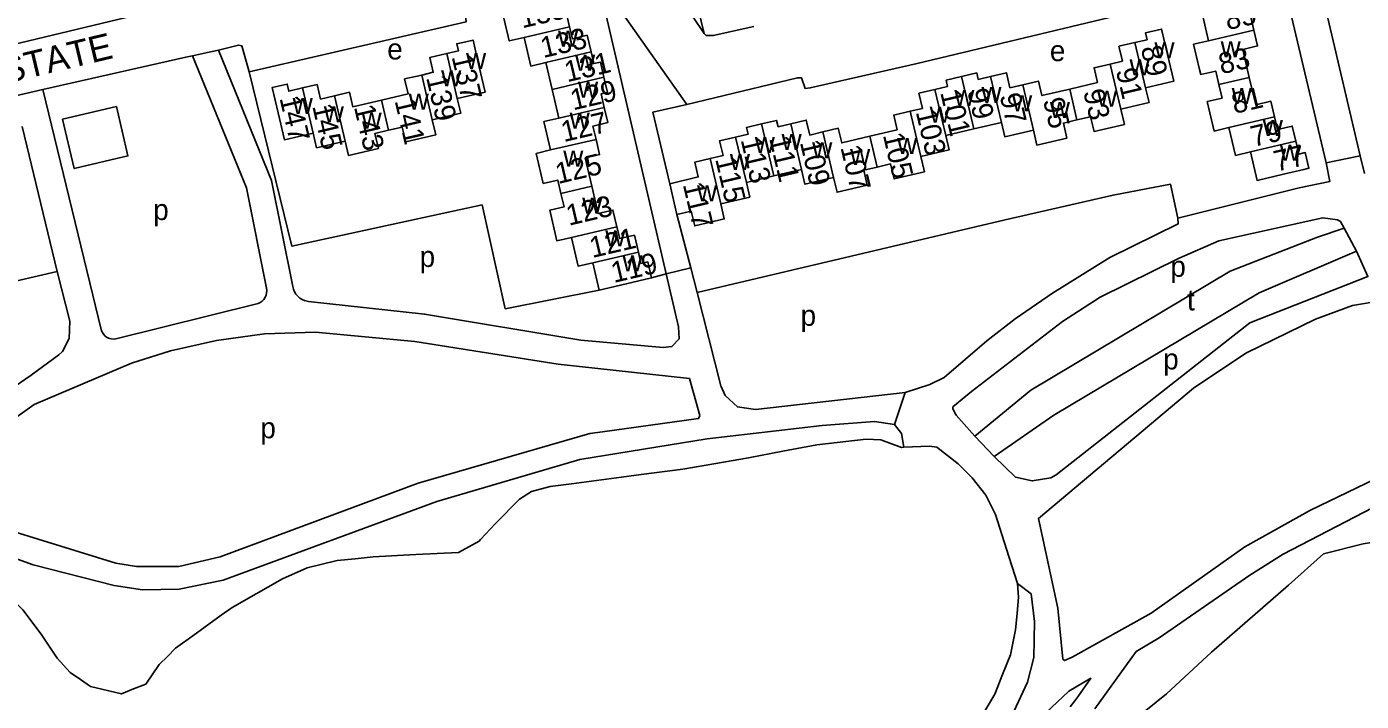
# Model space of a CAD drawing. Extents: x 157646 to 159241, y 379213 to 381217.
# Drawn here: x 158754.8 to 159011, y 380352.9 to 380482.4 of the extents above; entities that cross this region are included whole.
import ezdxf

# ---------------------------------------------------------------- set-up
doc = ezdxf.new("R2010")
doc.units = 0
for name, color, linetype in [('BLT_Basislijn', 7, 'Continuous'), ('BLT_Bebouwing', 7, 'Continuous'), ('BLT_Centroide', 7, 'Continuous'), ('BLT_Huisnummer', 7, 'Continuous'), ('BLT_Huisnummer_ tussenligend', 7, 'Continuous'), ('BLT_Onderverdeling_panden', 7, 'Continuous'), ('BLT_Straatnaam', 7, 'Continuous'), ('BLT_Vlakafsluiter', 7, 'Continuous')]:
    doc.layers.add(name, color=color, linetype=linetype)

msp = doc.modelspace()

# ---------------------------------------------------------------- linework, layer by layer
at = {"layer": 'BLT_Basislijn'}
for p, q in [((159001.81, 380495.97), (159010.79, 380457.61)), ((158995.27, 380494.34), (159004.29, 380456.24)), ((158881.56, 380467.45), (158864.35, 380491.83)), ((158864.35, 380491.83), (158877.59, 380434.98)), ((158781.68, 380486.03), (158752.06, 380478.89)), ((158789.56, 380477.42), (158786.69, 380476.82)), ((158791.64, 380477.92), (158789.56, 380477.42)), ((158785.37, 380476.55), (158757.93, 380470.35)), ((158786.69, 380476.82), (158785.37, 380476.55)), ((158757.93, 380470.35), (158752.7, 380469.12)), ((158753.97, 380463.22), (158760.68, 380435.43)), ((159004.29, 380456.24), (159010.79, 380457.61)), ((159010.79, 380457.61), (159011.6, 380454.21)), ((158882.31, 380436.14), (158879.66, 380446.32)), ((159007.74, 380443.73), (159010.1, 380439.28)), ((158676.88, 380415.8), (158760.68, 380435.43)), ((158877.59, 380434.98), (158874.79, 380434.18)), ((158877.59, 380434.98), (158882.31, 380436.14)), ((158883.55, 380431.36), (158882.31, 380436.14)), ((158906.53, 380402.17), (158915.96, 380403.2)), ((158940.56, 380399.93), (158936.86, 380403.8)), ((158929.56, 380401.71), (158933.65, 380398.47)), ((158885.24, 380398.26), (158893.39, 380399.63)), ((158938.95, 380392.47), (158940.78, 380388.79)), ((158940.78, 380388.79), (158942.93, 380382.1)), ((158829.54, 380381.06), (158837.73, 380381.5)), ((158942.93, 380382.1), (158945.05, 380375.5)), ((158959.88, 380351.49), (158967.79, 380362.49))]:
    msp.add_line(p, q, dxfattribs=at)
for points in [[(158877.97, 380509.59), (158884.88, 380481.07)], [(158884.88, 380481.07), (158872.72, 380499.22)], [(158981.85, 380491.39), (158971.06, 380488.87), (158971.5, 380486.26), (158925.77, 380475.35), (158905.24, 380470.64), (158904.26, 380470.56), (158903.54, 380472.61), (158902.77, 380472.58), (158881.56, 380467.45)], [(158848.32, 380488.8), (158839.06, 380486.47), (158838.85, 380486.04), (158839.17, 380483.32), (158797.52, 380473.73)], [(158884.88, 380481.07), (158885.27, 380480.69), (158886.62, 380480.68), (158894.4, 380482.43)], [(158797.52, 380473.73), (158796.12, 380478.75), (158795.48, 380478.87), (158791.64, 380477.92)], [(158791.64, 380477.92), (158801.83, 380452.88), (158805.92, 380432.5)], [(158786.69, 380476.82), (158797.02, 380451.44), (158800.85, 380432.23)], [(158797.52, 380473.73), (158805.73, 380440.24), (158842.23, 380448.19), (158846.7, 380428.25), (158864.72, 380431.83)], [(158757.93, 380470.35), (158769.21, 380424.01), (158769.49, 380423.49), (158769.84, 380423.07), (158770.18, 380422.8), (158770.56, 380422.61), (158771.02, 380422.51), (158771.66, 380422.39)], [(158881.56, 380467.45), (158875.04, 380465.99), (158878.26, 380452.25)], [(158967.79, 380362.49), (158972.23, 380365.12), (158989.6, 380377.12), (158996, 380381.16), (159018.34, 380392.75), (159036.19, 380400.28), (159068.37, 380411.08), (159070.83, 380412.13), (159074.58, 380413.16), (159100, 380421.59), (159159.32, 380442.21), (159212.56, 380461.26), (159213.48, 380461.3), (159213.98, 380460.98), (159216.14, 380457.38)], [(159100, 380460.76), (159098.33, 380459.6), (159073.45, 380447.42), (159051.24, 380441.76), (159039.94, 380434.55), (159035.23, 380432.33), (159029.12, 380430.89), (159020.71, 380430.83), (159009.3, 380428.89)], [(159004.29, 380456.24), (159004.97, 380452.66), (158999.09, 380451.46), (158975.81, 380445.65)], [(158975.81, 380445.65), (158974.41, 380452.14), (158963.37, 380450.06), (158942.64, 380445.34), (158883.55, 380431.36)], [(158975.81, 380445.65), (158975.89, 380444.58), (158962.77, 380438.08), (158951.71, 380431.28), (158944.6, 380426.33), (158939.15, 380422.07), (158930.96, 380415.05), (158928.19, 380413.73), (158923.45, 380412.2)], [(159007.74, 380443.73), (159007.01, 380444.99), (159006.44, 380445.31), (159003.64, 380445.69), (158983.68, 380441.3), (158976.04, 380437.97), (158960.87, 380430.51), (158953.68, 380425.84), (158936.19, 380412.39), (158932.61, 380409.42), (158932.61, 380409.03), (158933.24, 380407.81), (158936.86, 380403.8)], [(159007.74, 380443.73), (159002.61, 380442), (158985.82, 380435.45), (158947.61, 380412.65), (158936.86, 380403.8)], [(158940.56, 380399.93), (158944.61, 380395.96), (158947.84, 380395.21), (158951.39, 380395.83), (158952.44, 380396.37), (158989.64, 380425.58), (159012.27, 380434.43), (159010.1, 380439.28)], [(158940.56, 380399.93), (158952.02, 380407.83), (158991.43, 380431.3), (159010.1, 380439.28)], [(158676.88, 380415.8), (158679.42, 380404.71), (158681.08, 380398.82), (158684.34, 380394.4), (158690.94, 380389.31), (158696.61, 380386.28), (158700.87, 380385.87), (158703.42, 380386.44), (158723.08, 380393.09), (158755.66, 380415.5), (158760.98, 380419.43), (158761.71, 380420.06), (158763.01, 380422.53), (158763.14, 380425.85), (158760.68, 380435.43)], [(158808.9, 380429.66), (158831.2, 380427.24), (158861.18, 380422.23), (158876.99, 380420.8), (158878.68, 380421), (158880.06, 380422.46), (158879.95, 380424.77), (158877.59, 380434.98)], [(158800.85, 380432.23), (158800.9, 380431.77), (158800.88, 380431.32), (158800.77, 380430.87), (158800.6, 380430.45), (158800.35, 380430.06), (158800.03, 380429.73), (158799.67, 380429.46), (158799.26, 380429.25), (158799.04, 380429.17)], [(158805.92, 380432.5), (158806.04, 380431.99), (158806.24, 380431.51), (158806.51, 380431.06), (158806.85, 380430.66), (158807.25, 380430.32), (158807.69, 380430.04), (158808.17, 380429.83), (158808.68, 380429.69), (158808.9, 380429.66)], [(158923.45, 380412.2), (158894.75, 380408.94), (158891.25, 380409.42), (158888.93, 380411.63), (158888.07, 380413.46), (158883.55, 380431.36)], [(158799.04, 380429.17), (158771.66, 380422.39)], [(159036.41, 380405.12), (159020.76, 380399.01), (159001.25, 380389.59), (158988.68, 380382.53), (158970.68, 380369.83), (158955.53, 380361.41), (158954.03, 380360.73), (158953.74, 380360.97), (158952.74, 380370.76), (158949.02, 380388.03), (158978.82, 380413.04), (158988.84, 380419.76), (159002.2, 380426.28), (159009.3, 380428.89)], [(158865.33, 380404.66), (158862.93, 380404.33), (158829.98, 380394.75), (158791.97, 380380.62), (158784.02, 380378.79), (158775.9, 380378.79), (158771.92, 380379.43), (158746.4, 380387.3), (158730.56, 380390.86), (158731.93, 380392.63), (158756.24, 380409.89), (158774.96, 380417.79), (158782.42, 380420.2), (158791.28, 380422.16), (158800.46, 380423.42), (158810.27, 380423.74), (158829.36, 380421.99), (158856.88, 380417.61), (158882.05, 380414.86), (158884.02, 380407.76), (158883.81, 380407.19), (158865.33, 380404.66)], [(158921.38, 380406.03), (158917.6, 380406.64), (158907.51, 380405.84), (158885.43, 380403.29), (158861.02, 380399.35), (158833.59, 380391.28), (158792.54, 380376.16), (158784.08, 380374.41), (158777.08, 380374.34), (158771.61, 380375.13), (158756.08, 380379.12), (158745.77, 380382.81)], [(158923.21, 380401.67), (158922.78, 380404.33), (158921.38, 380406.03)], [(158923.21, 380401.67), (158922.75, 380401.65), (158918.76, 380403.07), (158915.96, 380403.2)], [(158893.39, 380399.63), (158899.96, 380400.9), (158906.53, 380402.17)], [(158929.56, 380401.71), (158928.15, 380401.86), (158923.21, 380401.67)], [(158872.79, 380396.46), (158880.77, 380397.5), (158885.24, 380398.26)], [(158933.65, 380398.47), (158934.97, 380397.13), (158936.3, 380395.79), (158938.95, 380392.47)], [(159056.09, 380399.02), (159046.73, 380396.21), (159034.13, 380391.18), (159029.91, 380388.94), (159023.85, 380385.43), (159020.98, 380384.65), (159011.37, 380383.11), (159003.76, 380381.2), (158997.06, 380375.22), (158982.23, 380362.35), (158973.65, 380354.35), (158967.65, 380349.55)], [(158859.42, 380394.68), (158868.03, 380395.83), (158872.79, 380396.46)], [(158849.45, 380391.68), (158851.7, 380393.17), (158855.3, 380394.16), (158859.42, 380394.68)], [(158841.96, 380383.95), (158844.8, 380387.02), (158849.45, 380391.68)], [(158837.73, 380381.5), (158841.68, 380383.66), (158841.96, 380383.95)], [(158803.94, 380376.44), (158808.7, 380378.51), (158814.45, 380379.92), (158817.9, 380380.27)], [(158817.9, 380380.27), (158821.35, 380380.61), (158829.54, 380381.06)], [(158750.06, 380203.7), (158767.21, 380207.28), (158782.04, 380211.78), (158800.66, 380218.4), (158813.38, 380224.16), (158824.13, 380230.09), (158831.84, 380234.88), (158858.77, 380255.25), (158870.34, 380265.02), (158884.09, 380278.06), (158898.96, 380294.9), (158944.32, 380350.93), (158946.91, 380356.61), (158948.15, 380361.3), (158948.3, 380368.22), (158947.63, 380373.52), (158945.05, 380375.5)], [(158792.15, 380369.42), (158794.29, 380370.89), (158803.94, 380376.44)], [(158945.05, 380375.5), (158945.21, 380372.9), (158944.93, 380369.76)], [(158751.46, 380373.17), (158754.09, 380370.5), (158757.59, 380365.77)], [(158944.93, 380369.76), (158944.65, 380366.62), (158943.67, 380361.84), (158942.15, 380358.05)], [(158781.83, 380361.52), (158783.38, 380363.08), (158786.7, 380365.51), (158792.15, 380369.42)], [(158757.59, 380365.77), (158760.69, 380361.19), (158763.15, 380358.43), (158765.13, 380357.09)], [(158775.36, 380355.28), (158777.7, 380356.23), (158780.27, 380359.97), (158781.83, 380361.52)], [(158765.13, 380357.09), (158767.11, 380355.75), (158773.03, 380354.33), (158775.36, 380355.28)], [(158942.15, 380358.05), (158940.64, 380354.27), (158937.67, 380349.23)], [(158955.12, 380351.85), (158956.03, 380352.99), (158956.6, 380353.78), (158959.12, 380357.35), (158954.89, 380354.85), (158949.38, 380349.69)]]:
    msp.add_lwpolyline(points, dxfattribs=at)
msp.add_lwpolyline([(158761.69, 380464.62), (158763.95, 380455.16), (158774.27, 380457.58), (158772.05, 380467.07)], close=True, dxfattribs=at)
at = {"layer": 'BLT_Bebouwing'}
for p, q in [((158854.47, 380475.51), (158855.68, 380470.36)), ((158855.68, 380470.36), (158856.97, 380464.83)), ((158936.62, 380462.78), (158931.25, 380461.51)), ((158941.94, 380464.03), (158936.62, 380462.78)), ((158903.56, 380455.01), (158898.26, 380453.76)), ((158879.66, 380446.32), (158878.26, 380452.25)), ((158898.26, 380453.76), (158892.97, 380452.52)), ((158863.49, 380437.1), (158864.72, 380431.83))]:
    msp.add_line(p, q, dxfattribs=at)
for points in [[(158859.05, 380482.36), (158858.33, 380485.46), (158855.5, 380484.8), (158854.23, 380490.27)], [(158848.32, 380488.8), (158848.96, 380486.05), (158846.12, 380485.39), (158847.26, 380480.52), (158847.46, 380479.65), (158850.32, 380480.32)], [(158990.39, 380481.75), (158989.8, 380484.23), (158992.63, 380484.89), (158991.9, 380487.96)], [(158983.14, 380485.9), (158980.38, 380485.24), (158981.69, 380479.7)], [(158850.32, 380480.32), (158851.6, 380474.84), (158854.47, 380475.51)], [(158863.16, 380477.54), (158862.41, 380480.74), (158859.58, 380480.08), (158859.05, 380482.36)], [(158967.57, 380479.36), (158969.89, 380479.9), (158969.59, 380481.2), (158972.69, 380481.93), (158973.84, 380477.07), (158975.04, 380471.97), (158969.61, 380470.69)], [(158989.52, 380472.67), (158988.26, 380478.03), (158991.1, 380478.7), (158990.39, 380481.75)], [(158835.46, 380477.23), (158837.69, 380477.75), (158837.37, 380479.11), (158840.52, 380479.84), (158841.65, 380474.97), (158842.85, 380469.86), (158837.48, 380468.6)], [(158865.63, 380472.68), (158864.95, 380475.6), (158863.68, 380475.3), (158863.16, 380477.54)], [(158962.79, 380475.23), (158965.17, 380475.79), (158964.5, 380478.63), (158967.57, 380479.36)], [(158981.69, 380479.7), (158978.82, 380479.03), (158979.97, 380474.16), (158980.19, 380473.22), (158983.06, 380473.89), (158983.67, 380471.29)], [(158830.66, 380473.12), (158832.87, 380473.64), (158832.21, 380476.47), (158835.46, 380477.23)], [(158955.05, 380470.43), (158960.37, 380471.69), (158959.71, 380474.5), (158962.79, 380475.23)], [(158822.95, 380468.31), (158828.05, 380469.5), (158827.38, 380472.36), (158830.66, 380473.12)], [(158865.71, 380466.87), (158865.1, 380469.49), (158866.31, 380469.77), (158865.63, 380472.68)], [(158929.17, 380470.35), (158931.6, 380470.92), (158931.32, 380472.13), (158934.25, 380472.82)], [(158934.25, 380472.82), (158937.19, 380473.51), (158937.48, 380472.27), (158939.87, 380472.84)], [(158939.87, 380472.84), (158942.88, 380473.55), (158943.56, 380470.68), (158946.03, 380471.26)], [(158994.38, 380465.11), (158993.68, 380468.08), (158990.76, 380467.39), (158989.52, 380472.67)], [(158809.81, 380461.97), (158804.29, 380460.68), (158803.08, 380465.83), (158801.94, 380470.71), (158804.84, 380471.38), (158805.15, 380470.02), (158807.79, 380470.63)], [(158807.79, 380470.63), (158810.6, 380471.29), (158811.25, 380468.51), (158813.91, 380469.13)], [(158813.91, 380469.13), (158816.78, 380469.8), (158817.43, 380467.02), (158822.95, 380468.31)], [(158924.41, 380466.16), (158926.77, 380466.71), (158926.09, 380469.62), (158929.17, 380470.35)], [(158946.03, 380471.26), (158949.04, 380471.97), (158949.7, 380469.17), (158955.05, 380470.43)], [(158969.61, 380470.69), (158970.28, 380467.83), (158964.84, 380466.54)], [(158985.61, 380463.04), (158982.76, 380462.37), (158981.43, 380468.01), (158984.29, 380468.68), (158983.67, 380471.29)], [(158837.48, 380468.6), (158838.14, 380465.79), (158832.67, 380464.51)], [(158832.67, 380464.51), (158833.35, 380461.61), (158827.59, 380460.27), (158826.93, 380463.12), (158824.31, 380462.51)], [(158856.97, 380464.83), (158854.13, 380464.17), (158855.4, 380458.73)], [(158864.13, 380460.77), (158863.53, 380463.33), (158866.38, 380463.99), (158865.71, 380466.87)], [(158916.68, 380461.37), (158921.94, 380462.61), (158921.28, 380465.42), (158924.41, 380466.16)], [(158956.44, 380464.51), (158953.83, 380463.89), (158954.51, 380461.02), (158948.76, 380459.67), (158948.09, 380462.52)], [(158964.84, 380466.54), (158965.53, 380463.63), (158959.73, 380462.26), (158959.06, 380465.12), (158956.44, 380464.51)], [(158998.44, 380460.42), (158997.76, 380463.32), (158994.95, 380462.66), (158994.38, 380465.11)], [(158815.94, 380460.43), (158810.47, 380459.15), (158809.81, 380461.97)], [(158824.31, 380462.51), (158821.68, 380461.9), (158822.36, 380459.03), (158816.58, 380457.68), (158815.94, 380460.43)], [(158890.92, 380461.22), (158893.33, 380461.79), (158893.03, 380463.06), (158895.91, 380463.74)], [(158895.91, 380463.74), (158898.79, 380464.42), (158899.08, 380463.19), (158901.5, 380463.76)], [(158901.5, 380463.76), (158904.48, 380464.46), (158905.15, 380461.6), (158907.67, 380462.19)], [(158907.67, 380462.19), (158910.62, 380462.89), (158911.27, 380460.1), (158916.68, 380461.37)], [(158948.09, 380462.52), (158942.6, 380461.23), (158941.94, 380464.03)], [(158989.73, 380458.37), (158986.87, 380457.69), (158985.61, 380463.04)], [(158863.31, 380451.77), (158862.04, 380457.2), (158864.81, 380457.85), (158864.13, 380460.77)], [(158886, 380457.08), (158888.51, 380457.67), (158887.84, 380460.49), (158890.92, 380461.22)], [(158931.25, 380461.51), (158931.9, 380458.74), (158926.46, 380457.46)], [(158998.44, 380460.42), (158999.02, 380457.95), (159000.01, 380458.19), (159000.24, 380458.24), (159000.96, 380455.24), (159000, 380455.01), (158996.09, 380454.09), (158991.02, 380452.9), (158989.73, 380458.37)], [(158855.4, 380458.73), (158852.64, 380458.08), (158853.99, 380452.31), (158856.77, 380452.96), (158857.37, 380450.38)], [(158878.26, 380452.25), (158883.75, 380453.55), (158883.08, 380456.39), (158886, 380457.08)], [(158926.46, 380457.46), (158927.15, 380454.55), (158921.34, 380453.18), (158920.66, 380456.05), (158918.08, 380455.45)], [(158909.73, 380453.45), (158904.23, 380452.16), (158903.56, 380455.01)], [(158918.08, 380455.45), (158915.5, 380454.84), (158916.17, 380451.99), (158910.39, 380450.63), (158909.73, 380453.45)], [(158868.12, 380443.98), (158867.37, 380447.2), (158864.53, 380446.54), (158863.31, 380451.77)], [(158892.97, 380452.52), (158893.64, 380449.69), (158888.05, 380448.37)], [(158857.37, 380450.38), (158857.97, 380447.8), (158855.24, 380447.17), (158856.61, 380441.29), (158859.39, 380441.94)], [(158888.05, 380448.37), (158888.73, 380445.49), (158887.94, 380445.31), (158883.08, 380444.16), (158882.41, 380446.97), (158879.66, 380446.32)], [(158859.39, 380441.94), (158860.67, 380436.44), (158863.49, 380437.1)], [(158872.24, 380439.14), (158871.48, 380442.37), (158868.66, 380441.71), (158868.12, 380443.98)], [(158874.79, 380434.18), (158874.07, 380437.26), (158872.75, 380436.95), (158872.24, 380439.14)], [(158864.72, 380431.83), (158869.92, 380433.04), (158874.79, 380434.18)]]:
    msp.add_lwpolyline(points, dxfattribs=at)
at = {"layer": 'BLT_Onderverdeling_panden'}
for p, q in [((158859.05, 380482.36), (158850.32, 380480.32)), ((158981.69, 380479.7), (158990.39, 380481.75)), ((158863.16, 380477.54), (158854.47, 380475.51)), ((158969.61, 380470.69), (158967.57, 380479.36)), ((158837.48, 380468.6), (158835.46, 380477.23)), ((158964.84, 380466.54), (158962.79, 380475.23)), ((158832.67, 380464.51), (158830.66, 380473.12)), ((158865.63, 380472.68), (158855.68, 380470.36)), ((158934.25, 380472.82), (158936.62, 380462.78)), ((158941.94, 380464.03), (158939.87, 380472.84)), ((158983.67, 380471.29), (158989.52, 380472.67)), ((158809.81, 380461.97), (158807.79, 380470.63)), ((158931.25, 380461.51), (158929.17, 380470.35)), ((158948.09, 380462.52), (158946.03, 380471.26)), ((158956.44, 380464.51), (158955.05, 380470.43)), ((158815.94, 380460.43), (158813.91, 380469.13)), ((158824.31, 380462.51), (158822.95, 380468.31)), ((158865.71, 380466.87), (158856.97, 380464.83)), ((158926.46, 380457.46), (158924.41, 380466.16)), ((158985.61, 380463.04), (158994.38, 380465.11)), ((158895.91, 380463.74), (158898.26, 380453.76)), ((158901.5, 380463.76), (158903.56, 380455.01)), ((158907.67, 380462.19), (158909.73, 380453.45)), ((158864.13, 380460.77), (158855.4, 380458.73)), ((158890.92, 380461.22), (158892.97, 380452.52)), ((158918.08, 380455.45), (158916.68, 380461.37)), ((158989.73, 380458.37), (158998.44, 380460.42)), ((158886, 380457.08), (158888.05, 380448.37)), ((158857.37, 380450.38), (158863.31, 380451.77)), ((158868.12, 380443.98), (158859.39, 380441.94)), ((158872.24, 380439.14), (158863.49, 380437.1))]:
    msp.add_line(p, q, dxfattribs=at)
at = {"layer": 'BLT_Vlakafsluiter'}
msp.add_line((158923.45, 380412.2), (158921.38, 380406.03), dxfattribs=at)

# ---------------------------------------------------------------- texts
at = {"layer": 'BLT_Centroide'}
for s, p in [('w', (158856.81, 380478.59)), ('e', (158824.04, 380476.11)), ('w', (158839.16, 380474.27)), ('e', (158951.23, 380475.78)), ('w', (158971.3, 380476.34)), ('w', (158984.01, 380476.53)), ('w', (158860.09, 380473.94)), ('w', (158966.53, 380473.03)), ('w', (158834.39, 380470.94)), ('w', (158860.66, 380468.75)), ('w', (158932.89, 380467.2)), ('w', (158938.09, 380467.77)), ('w', (158960.28, 380467.03)), ('w', (158986.14, 380467.53)), ('w', (158805.88, 380465.62)), ('w', (158811.86, 380464.06)), ('w', (158828.16, 380466.47)), ('w', (158943.98, 380466.17)), ('w', (158951.23, 380464.89)), ('w', (158819.11, 380462.84)), ('w', (158859.05, 380462.81)), ('w', (158928.16, 380463.97)), ('w', (158992.1, 380461.41)), ('w', (158894.59, 380458.17)), ('w', (158899.73, 380458.72)), ('w', (158905.61, 380457.11)), ('w', (158921.92, 380457.95)), ('w', (158995.38, 380456.66)), ('w', (158857.82, 380455.56)), ('w', (158889.81, 380454.88)), ('w', (158912.88, 380455.84)), ('w', (158883.5, 380448.88)), ('w', (158861.46, 380446.53)), ('p', (158779.12, 380445.28)), ('w', (158865.89, 380440.22)), ('p', (158830.26, 380436.28)), ('w', (158869.18, 380435.47)), ('p', (158974.36, 380434.39)), ('t', (158977.55, 380427.95)), ('p', (158903.39, 380424.98)), ('p', (158972.99, 380416.61)), ('p', (158799.69, 380403.4))]:
    msp.add_text(s, height=4, dxfattribs=at).set_placement(p)
at = {"layer": 'BLT_Huisnummer'}
for s, rotation, p in [('135', 13.1646, (158849.94, 380482.07)), ('131', 13.1646, (158858.57, 380471.72)), ('89', 283.2662, (158968.66, 380478.31)), ('137', 283.1553, (158836.38, 380476.64)), ('101', 283.2662, (158930.17, 380469.77)), ('97', 283.2662, (158941.58, 380469.19)), ('93', 283.2662, (158957.61, 380469.95)), ('81', 13.2555, (158986.66, 380465.64)), ('147', 283.1505, (158803.34, 380468.7)), ('141', 283.1518, (158825.44, 380468.19)), ('127', 13.1646, (158857.92, 380460.23)), ('113', 283.2662, (158891.86, 380460.7)), ('109', 283.2662, (158903.23, 380460.21)), ('105', 283.2662, (158919.16, 380461.61)), ('77', 13.2021, (158994.74, 380454.54)), ('117', 283.2662, (158880.76, 380452.11)), ('123', 13.1646, (158858.9, 380444.18)), ('119', 13.149, (158867.52, 380433.2))]:
    msp.add_text(s, height=4, rotation=rotation, dxfattribs=at).set_placement(p)
at = {"layer": 'BLT_Huisnummer_ tussenligend'}
for s, rotation, p in [('85', 13.2555, (158985.33, 380481.7)), ('133', 13.1646, (158853.98, 380476.36)), ('83', 13.2555, (158984.15, 380473.24)), ('139', 283.1553, (158831.49, 380472.63)), ('91', 283.2662, (158963.88, 380474.01)), ('129', 13.1646, (158859.71, 380466.32)), ('99', 283.2662, (158935.36, 380470.08)), ('145', 283.1518, (158809.63, 380467.15)), ('143', 283.1518, (158817.63, 380467)), ('95', 283.2662, (158949.9, 380468.32)), ('103', 283.2662, (158925.47, 380466.05)), ('79', 13.2021, (158990.3, 380459.29)), ('111', 283.2662, (158897.33, 380460.97)), ('107', 283.2662, (158911.01, 380459.25)), ('125', 13.1646, (158856.83, 380452.19)), ('115', 283.2662, (158886.97, 380456.99)), ('121', 13.149, (158863.39, 380437.99))]:
    msp.add_text(s, height=4, rotation=rotation, dxfattribs=at).set_placement(p)
at = {"layer": 'BLT_Straatnaam'}
msp.add_text('JONGEMASTATE', height=5, rotation=13.3867, dxfattribs=at).set_placement((158718.53, 380463.77))

doc.saveas('drawing.dxf')
